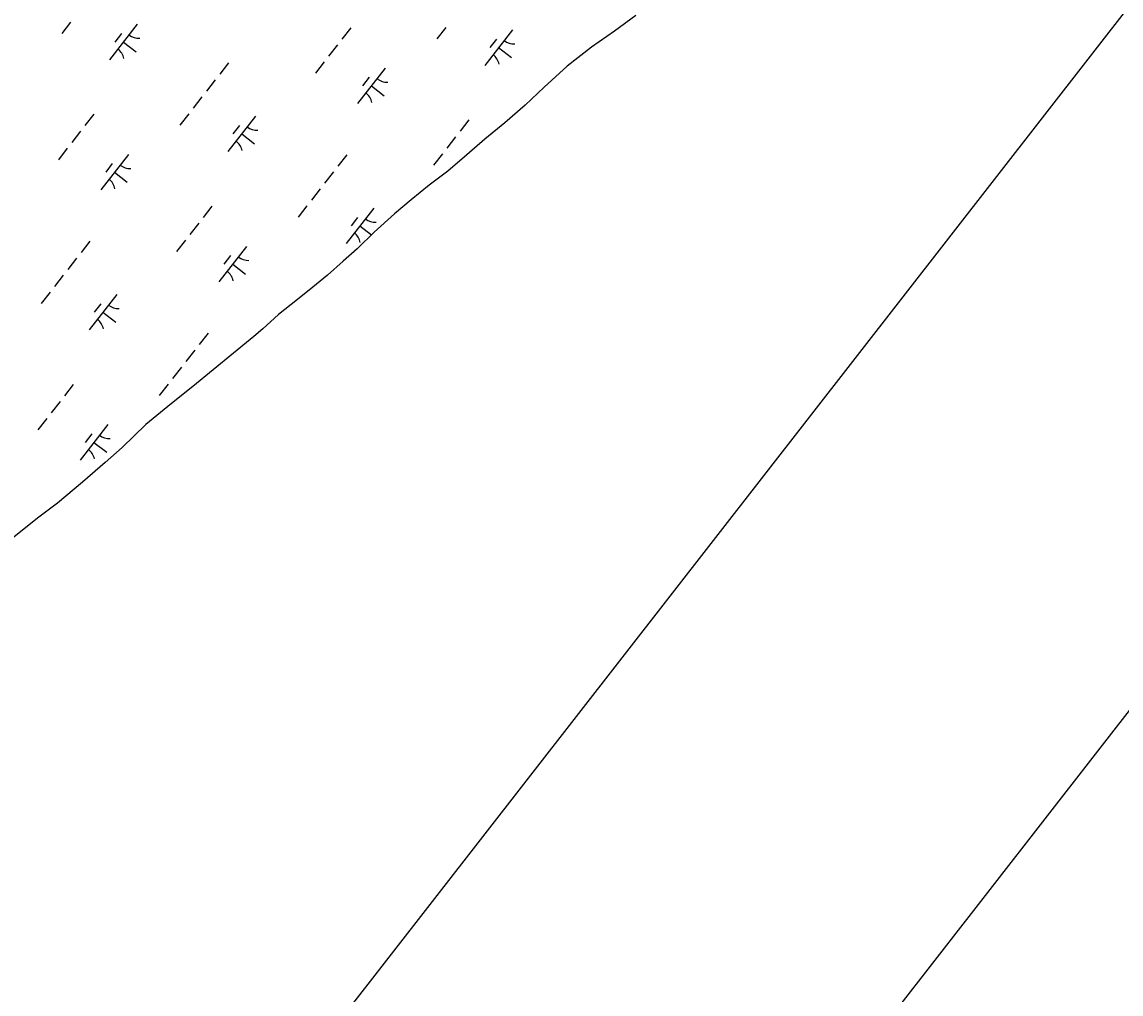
# Model space of a CAD drawing. Extents: x 3888273 to 3909528, y 158682 to 181032.
# Drawn here: x 3900739 to 3901960, y 164157 to 165237 of the extents above; entities that cross this region are included whole.
import ezdxf

# ---------------------------------------------------------------- set-up
doc = ezdxf.new("R2010")
doc.units = 0
for name, color, linetype in [('V-ANNO-SYMB', 7, 'Continuous'), ('V-GRID-FRAM', 7, 'Continuous'), ('V-WETL-SWMP', 7, 'Continuous')]:
    doc.layers.add(name, color=color, linetype=linetype)

msp = doc.modelspace()

# ---------------------------------------------------------------- linework, layer by layer
at = {"layer": 'V-ANNO-SYMB'}
msp.add_lwpolyline([(3899163.3, 179525), (3889005.4, 166469.6), (3898048.8, 159433.3), (3908206.7, 172488.7), (3899163.3, 179525)], dxfattribs=at)
at = {"layer": 'V-GRID-FRAM'}
msp.add_lwpolyline([(3907415, 172254.2), (3898317.3, 160561.5), (3891517.3, 165521.6), (3900698.9, 177323.8), (3907415, 172254.2)], dxfattribs=at)
at = {"layer": 'V-WETL-SWMP'}
for p, q in [((3900793.4, 165237.2), (3900783.6, 165224.6)), ((3900867.5, 165234.8), (3900836.8, 165195.3)), ((3901421.2, 165244.4), (3901397.5, 165227.1)), ((3900849.8, 165224.5), (3900842.4, 165215)), ((3901104.6, 165230.8), (3901094.8, 165218.1)), ((3901210.1, 165231), (3901200.2, 165218.4)), ((3901284.2, 165228.5), (3901253.5, 165189.1)), ((3901397.5, 165227.1), (3901371.9, 165209.4)), ((3900852.2, 165215), (3900866.4, 165204)), ((3901089.9, 165211.8), (3901080, 165199.2)), ((3901266.5, 165218.3), (3901259.1, 165208.8)), ((3901371.9, 165209.4), (3901345.1, 165188.3)), ((3901268.9, 165208.8), (3901283.1, 165197.8)), ((3900968.9, 165191.9), (3900959.1, 165179.3)), ((3901075.1, 165192.9), (3901065.3, 165180.3)), ((3901143, 165186.1), (3901112.3, 165146.6)), ((3901345.1, 165188.3), (3901319.6, 165164.8)), ((3900954.2, 165173), (3900944.3, 165160.4)), ((3901125.2, 165175.8), (3901117.8, 165166.4)), ((3901127.6, 165166.4), (3901141.8, 165155.3)), ((3901319.6, 165164.8), (3901298.3, 165144.9)), ((3900939.4, 165154), (3900929.6, 165141.4)), ((3901298.3, 165144.9), (3901275.7, 165125.4)), ((3900819.2, 165134.9), (3900809.4, 165122.2)), ((3900924.7, 165135.1), (3900914.9, 165122.5)), ((3900998.8, 165132.6), (3900968.1, 165093.2)), ((3901235.9, 165128.6), (3901226.1, 165116)), ((3901275.7, 165125.4), (3901253.6, 165107)), ((3900804.5, 165115.9), (3900794.7, 165103.3)), ((3900981.1, 165122.4), (3900973.7, 165112.9)), ((3900983.5, 165112.9), (3900997.7, 165101.8)), ((3901221.1, 165109.7), (3901211.3, 165097.1)), ((3901253.6, 165107), (3901233.4, 165089.7)), ((3900789.7, 165097), (3900779.9, 165084.3)), ((3900857.6, 165090.2), (3900826.9, 165050.7)), ((3901100.2, 165089.8), (3901090.3, 165077.2)), ((3901206.4, 165090.7), (3901196.6, 165078.1)), ((3901233.4, 165089.7), (3901212.4, 165071.7)), ((3900839.8, 165079.9), (3900832.5, 165070.4)), ((3900842.2, 165070.4), (3900856.4, 165059.4)), ((3901085.4, 165070.8), (3901075.6, 165058.2)), ((3901212.4, 165071.7), (3901191.8, 165056.1)), ((3901070.7, 165051.9), (3901060.9, 165039.3)), ((3901191.8, 165056.1), (3901171.9, 165039.6)), ((3901171.9, 165039.6), (3901153.2, 165024.3)), ((3900950.5, 165032.7), (3900940.7, 165020.1)), ((3901056, 165033), (3901046.1, 165020.3)), ((3901130.1, 165030.5), (3901099.4, 164991)), ((3900935.8, 165013.8), (3900925.9, 165001.1)), ((3901112.3, 165020.2), (3901105, 165010.8)), ((3901153.2, 165024.3), (3901130.7, 165003.6)), ((3901130.7, 165003.6), (3901111.7, 164985.3)), ((3901114.8, 165010.7), (3901127.7, 165000.7)), ((3900814.8, 164993.9), (3900805, 164981.2)), ((3900921, 164994.8), (3900911.2, 164982.2)), ((3900988.9, 164988), (3900958.2, 164948.6)), ((3900971.1, 164977.8), (3900963.7, 164968.3)), ((3901111.7, 164985.3), (3901096.1, 164971.6)), ((3900800, 164974.9), (3900790.2, 164962.3)), ((3900973.5, 164968.3), (3900987.7, 164957.2)), ((3901096.1, 164971.6), (3901078.9, 164955.9)), ((3900785.3, 164956), (3900775.5, 164943.3)), ((3901078.9, 164955.9), (3901062.5, 164942.6)), ((3901062.5, 164942.6), (3901045.3, 164928.9)), ((3900770.6, 164937), (3900760.7, 164924.4)), ((3900844.7, 164934.6), (3900814, 164895.1)), ((3901045.3, 164928.9), (3901024.3, 164912.1)), ((3900827, 164924.3), (3900819.6, 164914.8)), ((3900829.4, 164914.8), (3900843.6, 164903.8)), ((3901024.3, 164912.1), (3901006.8, 164896.4)), ((3900946.1, 164891.7), (3900936.2, 164879.1)), ((3901006.8, 164896.4), (3900996.8, 164887.8)), ((3900996.8, 164887.8), (3900929.3, 164832.2)), ((3900931.3, 164872.8), (3900921.5, 164860.1)), ((3900916.6, 164853.8), (3900906.8, 164841.2)), ((3900796.4, 164834.6), (3900786.6, 164822)), ((3900901.9, 164834.9), (3900892, 164822.3)), ((3900929.3, 164832.2), (3900905.6, 164813.4)), ((3900781.7, 164815.7), (3900771.8, 164803.1)), ((3900905.6, 164813.4), (3900877, 164789.9)), ((3900766.9, 164796.8), (3900757.1, 164784.1)), ((3900834.8, 164790), (3900804.1, 164750.5)), ((3900877, 164789.9), (3900850.7, 164764.6)), ((3900817, 164779.7), (3900809.6, 164770.2)), ((3900819.4, 164770.2), (3900833.6, 164759.2)), ((3900850.7, 164764.6), (3900832, 164747.7)), ((3900832, 164747.7), (3900806.8, 164725.8)), ((3900806.8, 164725.8), (3900779, 164702.7)), ((3900779, 164702.7), (3900758.3, 164687.1)), ((3900758.3, 164687.1), (3900674.7, 164620.5))]:
    msp.add_line(p, q, dxfattribs=at)
for centre, start, end in [((3900869.3, 165236.7), 231.343, 272.8866), ((3901286, 165230.5), 231.343, 272.8866), ((3900835.4, 165193.1), 11.343, 52.8866), ((3901252.1, 165186.9), 11.343, 52.8866), ((3901144.8, 165188), 231.343, 272.8866), ((3901110.8, 165144.4), 11.343, 52.8866), ((3901000.6, 165134.5), 231.343, 272.8866), ((3900966.7, 165090.9), 11.343, 52.8866), ((3900859.4, 165092.1), 231.343, 272.8866), ((3900825.5, 165048.5), 11.343, 52.8866), ((3901131.9, 165032.4), 231.343, 272.8866), ((3901098, 164988.8), 11.343, 52.8866), ((3900990.7, 164990), 231.343, 272.8866), ((3900956.7, 164946.4), 11.343, 52.8866), ((3900846.5, 164936.5), 231.343, 272.8866), ((3900812.6, 164892.9), 11.343, 52.8866), ((3900836.6, 164791.9), 231.343, 272.8866), ((3900802.6, 164748.3), 11.343, 52.8866)]:
    msp.add_arc(centre, 17.6, start, end, dxfattribs=at)

doc.saveas('drawing.dxf')
